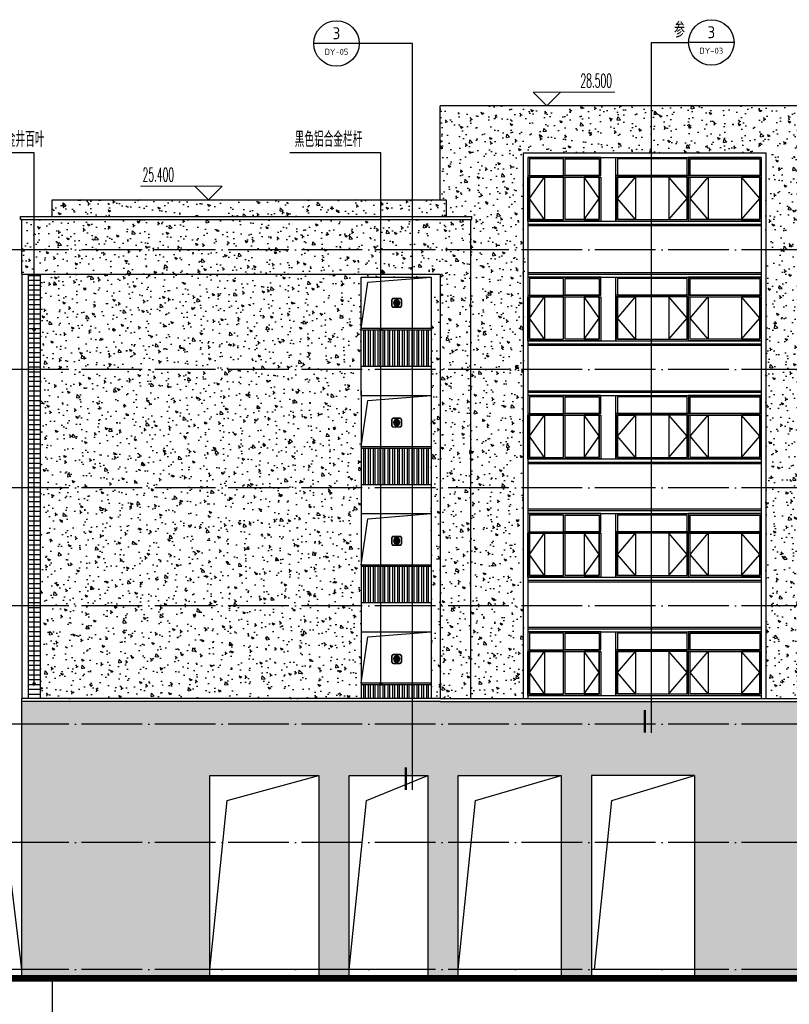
# Model space of a CAD drawing. Extents: x 1779708 to 7299578, y -1121471 to 88434.
# Tile 551 of 656: x 5363291 to 5388691, y -1006703 to -974213. Entities that reach past the tile are written whole.
import ezdxf
from ezdxf.enums import TextEntityAlignment as Align

# ---------------------------------------------------------------- set-up
doc = ezdxf.new("R2010")
doc.units = 0
doc.header["$LTSCALE"] = 1000
doc.header["$MEASUREMENT"] = 0
doc.linetypes.add('DOTE', pattern=[2.42, 2, -0.2, 0.02, -0.2])
doc.layers.get('0').update_dxf_attribs({"linetype": 'CONTINUOUS'})
for name, color, linetype in [('AXIS', 3, 'CONTINUOUS'), ('DIM_IDEN', 3, 'CONTINUOUS'), ('DIM_LEAD', 3, 'CONTINUOUS'), ('DOTE', 1, 'DOTE'), ('PUB_TEXT', 7, 'CONTINUOUS'), ('WINDOW', 2, 'CONTINUOUS'), ('可见线', 6, 'CONTINUOUS'), ('建筑', 31, 'CONTINUOUS'), ('栏杆', 6, 'CONTINUOUS'), ('立面中线', 140, 'CONTINUOUS'), ('立面填充图例白', 7, 'CONTINUOUS'), ('立面粗线', 30, 'CONTINUOUS'), ('立面线1', 8, 'CONTINUOUS'), ('立面细线', 114, 'CONTINUOUS')]:
    doc.layers.add(name, color=color, linetype=linetype)
doc.layers.add('DIM_ELEV', color=3, linetype='CONTINUOUS', lineweight=13)
doc.styles.add('_TCH_DIM', font='SIMPLEX.shx', dxfattribs={"width": 0.7, "bigfont": 'GBCBIG.shx'})
doc.styles.add('_TCH_LABEL', font='COMPLEX', dxfattribs={"bigfont": 'GBCBIG'})
doc.styles.get("Standard").update_dxf_attribs({"font": 'GBENOR', "bigfont": 'GBCBIG'})
pattern_1 = [(130, (10692732.54, -3328.6), (-819.83101, -71.725885), [85.725, -942.975]), (185, (10692732.5, -3328.6), (158.59272, 859.75489), [68.58, -754.38]), (79.549, (10692664.2, -3334.6), (-661.24126, 788.0251), [72.855, -801.405]), (133.8158, (10692732.5, -3100), (-1219.85568, -189.19048), [128.5875, -1414.4625]), (83.3644, (10692630.9, -3115.8), (-1068.31906, 1113.415), [109.2825, -1202.1075]), (188.816, (10692732.5, -3100), (-1068.32073, 1113.41303), [102.87, -1131.57]), (159, (10692618.24, -3157.15), (-682.26696, -460.19483), [85.725, -942.975]), (214, (10692618.2, -3157.15), (-278.10913, 828.84585), [68.58, -754.38]), (108.5486, (10692561.4, -3195.5), (-960.37421, 368.65286), [72.855, -801.405]), (142.5, (10692732.54, -3328.6), (-13.898715, 380.497675), [0, -745.236, 0, -765.81, 0, -757.2375]), (172.5, (10692732.54, -3328.6), (-300.68848, 450.812587), [0, -436.626, 0, -728.091, 0, -288.6075]), (212.5, (10692987.43, -3328.6), (-610.157678, -25.779348), [0, -285.75, 0, -891.54, 0, -1183.005]), (222.5, (10693101.73, -3328.6), (-666.581316, 114.41921), [0, -371.475, 0, -592.074, 0, -840.105])]

# ---------------------------------------------------------------- blocks, each defined once
blk = doc.blocks.new('b112')
at = {"layer": '建筑'}
h = blk.add_hatch(color=1, dxfattribs=at)
h.dxf.hatch_style = 1
edge = h.paths.add_edge_path()
edge.add_arc((2930760, 155416), 100, 0, 360)
for points in [[(2930660, 155266), (2930860, 155266, 0.414214), (2930910, 155316), (2930910, 155516, 0.414214), (2930860, 155566), (2930660, 155566, 0.414214), (2930610, 155516), (2930610, 155316, 0.414214)], [(2930660, 155276), (2930860, 155276, 0.414214), (2930900, 155316), (2930900, 155516, 0.414214), (2930860, 155556), (2930660, 155556, 0.414214), (2930620, 155516), (2930620, 155316, 0.414214)]]:
    blk.add_lwpolyline(points, format="xyb", close=True, dxfattribs=at)
at = {"layer": '建筑', "color": 1}
blk.add_circle((2930760, 155416), 100, dxfattribs=at)

msp = doc.modelspace()

# ---------------------------------------------------------------- hatches: boundary and pattern name
at = {"layer": '立面填充图例白'}
h = msp.add_hatch(dxfattribs=at)
h.set_pattern_fill('AR-CONC', color=0, scale=450, style=0)
h.set_pattern_definition(pattern_1)
h.paths.add_polyline_path([(5379916.3, -981808.3), (5379916.3, -978608.3), (5387916.3, -978608.3), (5387916.3, -981808.3), (5389566.3, -981808.3), (5389566.3, -980758.3), (5389466.3, -980758.3), (5389466.3, -980708.3), (5390366.3, -980708.3), (5390366.3, -980158.3), (5390566.3, -980158.3), (5390566.3, -977058.3), (5377166.3, -977058.3), (5377166.3, -980158.3), (5377366.3, -980158.3), (5377366.3, -980708.3), (5378216.3, -980708.3), (5378216.3, -980808.3), (5378166.3, -980808.3), (5378166.3, -981808.3)])
h = msp.add_hatch(dxfattribs=at)
h.set_pattern_fill('AR-CONC', color=0, scale=450, style=0)
h.set_pattern_definition(pattern_1)
h.paths.add_polyline_path([(5364366.3, -980158.3), (5377366.3, -980158.3), (5377366.3, -980708.3), (5364366.3, -980708.3)])
h = msp.add_hatch(dxfattribs=at)
h.set_pattern_fill('AR-CONC', color=0, scale=450, style=0)
h.set_pattern_definition(pattern_1)
h.paths.add_polyline_path([(5363366.3, -980808.3), (5378166.3, -980808.3), (5378166.3, -981808.3), (5363366.3, -981808.3)])
h = msp.add_hatch(dxfattribs=at)
h.set_pattern_fill('AR-CONC', color=0, scale=450, style=0)
h.set_pattern_definition(pattern_1)
h.paths.add_polyline_path([(5363366.3, -981808.3), (5378166.3, -981808.3), (5378166.3, -985758.3), (5377166.3, -985758.3), (5377166.3, -982608.3), (5363366.3, -982608.3)])
h = msp.add_hatch(dxfattribs=at)
h.set_pattern_fill('AR-CONC', color=0, scale=450, style=0)
h.set_pattern_definition(pattern_1)
h.paths.add_polyline_path([(5378166.3, -981808.3), (5379966.3, -981808.3), (5379966.3, -985758.3), (5378166.3, -985758.3)])
h.paths.add_polyline_path([(5387916.3, -981808.3), (5387916.3, -985758.3), (5389566.3, -985758.3), (5389566.3, -981808.3)])
h = msp.add_hatch(dxfattribs=at)
h.set_pattern_fill('AR-CONC', color=0, scale=450, style=0)
h.set_pattern_definition(pattern_1)
h.paths.add_polyline_path([(5363966.3, -982608.3), (5377166.3, -982608.3), (5377166.3, -985758.3), (5376866.3, -985758.3), (5376866.3, -982708.3), (5374566.3, -982708.3), (5374566.3, -985758.3), (5363966.3, -985758.3)])
h = msp.add_hatch(dxfattribs=at)
h.set_pattern_fill('AR-CONC', color=0, scale=450, style=0)
h.set_pattern_definition(pattern_1)
h.paths.add_polyline_path([(5363966.3, -985758.3), (5374566.3, -985758.3), (5374566.3, -986608.3), (5374566.3, -989658.3), (5363966.3, -989658.3)])
h.paths.add_polyline_path([(5376866.3, -985758.3), (5377166.3, -985758.3), (5377166.3, -989658.3), (5376866.3, -989658.3)])
h.paths.add_polyline_path([(5377166.3, -985758.3), (5378166.3, -985758.3), (5378166.3, -989658.3), (5377166.3, -989658.3)])
h = msp.add_hatch(dxfattribs=at)
h.set_pattern_fill('AR-CONC', color=0, scale=450, style=0)
h.set_pattern_definition(pattern_1)
h.paths.add_polyline_path([(5387916.3, -985758.3), (5387916.3, -989658.3), (5389566.3, -989658.3), (5389566.3, -985758.3)])
h.paths.add_polyline_path([(5379916.3, -989658.3), (5379916.3, -985758.3), (5378166.3, -985758.3), (5378166.3, -989658.3)])
h = msp.add_hatch(dxfattribs=at)
h.set_pattern_fill('AR-CONC', color=0, scale=450, style=0)
h.set_pattern_definition(pattern_1)
h.paths.add_polyline_path([(5377166.3, -989658.3), (5378166.3, -989658.3), (5378166.3, -993558.3), (5377166.3, -993558.3)])
h.paths.add_polyline_path([(5376866.3, -989658.3), (5377166.3, -989658.3), (5377166.3, -993558.3), (5376866.3, -993558.3)])
h.paths.add_polyline_path([(5363966.3, -989658.3), (5374566.3, -989658.3), (5374566.3, -993558.3), (5363966.3, -993558.3)])
h = msp.add_hatch(dxfattribs=at)
h.set_pattern_fill('AR-CONC', color=0, scale=450, style=0)
h.set_pattern_definition(pattern_1)
h.paths.add_polyline_path([(5387916.3, -989658.3), (5387916.3, -993558.3), (5389566.3, -993558.3), (5389566.3, -989658.3)])
h.paths.add_polyline_path([(5379916.3, -993558.3), (5379916.3, -989658.3), (5378166.3, -989658.3), (5378166.3, -993558.3)])
h = msp.add_hatch(dxfattribs=at)
h.set_pattern_fill('AR-CONC', color=0, scale=450, style=0)
h.set_pattern_definition(pattern_1)
h.paths.add_polyline_path([(5377166.3, -993558.3), (5378166.3, -993558.3), (5378166.3, -996608.3), (5377166.3, -996608.3)])
h.paths.add_polyline_path([(5376866.3, -993558.3), (5377166.3, -993558.3), (5377166.3, -996608.3), (5376866.3, -996608.3)])
h.paths.add_polyline_path([(5363966.3, -993558.3), (5374566.3, -993558.3), (5374566.3, -996608.3), (5363966.3, -996608.3)])
h = msp.add_hatch(dxfattribs=at)
h.set_pattern_fill('AR-CONC', color=0, scale=450, style=0)
h.set_pattern_definition(pattern_1)
h.paths.add_polyline_path([(5387866.3, -993558.3), (5389566.3, -993558.3), (5389566.3, -996608.3), (5387866.3, -996608.3)])
h.paths.add_polyline_path([(5379916.3, -996608.3), (5379916.3, -993558.3), (5378166.3, -993558.3), (5378166.3, -996608.3)])
h = msp.add_hatch(dxfattribs=at)
h.set_pattern_fill('AR-CONC', color=0, scale=450, style=0)
h.set_pattern_definition(pattern_1)
h.paths.add_polyline_path([(5363366.3, -996708.3), (5377166.3, -996708.3), (5416366.3, -996708.3), (5416366.3, -997458.3), (5363366.3, -997458.3)])
h = msp.add_hatch(dxfattribs=at)
h.set_pattern_fill('AR-CONC', color=0, scale=450, style=0)
h.set_pattern_definition(pattern_1)
h.paths.add_polyline_path([(5363366.3, -997458.3), (5416366.3, -997458.3), (5416366.3, -1001358.3), (5413366.3, -1001358.3), (5413366.3, -999158.3), (5410466.3, -999158.3), (5410466.3, -1001358.3), (5409466.3, -1001358.3), (5409466.3, -999158.3), (5406566.3, -999158.3), (5406566.3, -1001358.3), (5405566.3, -1001358.3), (5405566.3, -999158.3), (5402666.3, -999158.3), (5402666.3, -1001358.3), (5401666.3, -1001358.3), (5401666.3, -999158.3), (5398766.3, -999158.3), (5398766.3, -1001358.3), (5397766.3, -1001358.3), (5397766.3, -999158.3), (5394866.3, -999158.3), (5394866.3, -1001358.3), (5393866.3, -1001358.3), (5393866.3, -999158.3), (5390966.3, -999158.3), (5390966.3, -1001358.3), (5385566.3, -1001358.3), (5385566.3, -999158.3), (5382166.3, -999158.3), (5382166.3, -1001358.3), (5381166.3, -1001358.3), (5381166.3, -999158.3), (5377766.3, -999158.3), (5377766.3, -1001358.3), (5376766.3, -1001358.3), (5376766.3, -999158.3), (5374166.3, -999158.3), (5374166.3, -1001358.3), (5373166.3, -1001358.3), (5373166.3, -999158.3), (5369566.3, -999158.3), (5369566.3, -1001358.3), (5363366.3, -1001358.3)])
h = msp.add_hatch(dxfattribs=at)
h.set_pattern_fill('AR-CONC', color=0, scale=450, style=0)
h.set_pattern_definition(pattern_1)
h.paths.add_polyline_path([(5363366.3, -1005558.3), (5369566.3, -1005558.3), (5369566.3, -1005758.3), (5363366.3, -1005758.3)])
h.paths.add_polyline_path([(5373166.3, -1005558.3), (5374166.3, -1005558.3), (5374166.3, -1005758.3), (5373166.3, -1005758.3)])
h.paths.add_polyline_path([(5376766.3, -1005558.3), (5377766.3, -1005558.3), (5377766.3, -1005758.3), (5376766.3, -1005758.3)])
h.paths.add_polyline_path([(5381166.3, -1005558.3), (5382166.3, -1005558.3), (5382166.3, -1005758.3), (5381166.3, -1005758.3)])
h.paths.add_polyline_path([(5385566.3, -1005558.3), (5390966.3, -1005558.3), (5390966.3, -1005758.3), (5385566.3, -1005758.3)])
h.paths.add_polyline_path([(5393866.3, -1005558.3), (5394866.3, -1005558.3), (5394866.3, -1005758.3), (5393866.3, -1005758.3)])
h.paths.add_polyline_path([(5397766.3, -1005558.3), (5398766.3, -1005558.3), (5398766.3, -1005758.3), (5397766.3, -1005758.3)])
h.paths.add_polyline_path([(5401666.3, -1005558.3), (5402666.3, -1005558.3), (5402666.3, -1005758.3), (5401666.3, -1005758.3)])
h.paths.add_polyline_path([(5405566.3, -1005558.3), (5406566.3, -1005558.3), (5406566.3, -1005758.3), (5405566.3, -1005758.3)])
h.paths.add_polyline_path([(5409466.3, -1005558.3), (5410466.3, -1005558.3), (5410466.3, -1005758.3), (5409466.3, -1005758.3)])
h.paths.add_polyline_path([(5413366.3, -1005558.3), (5416366.3, -1005558.3), (5416366.3, -1005758.3), (5413366.3, -1005758.3)])
h.paths.add_polyline_path([(5363366.3, -1001358.3), (5369566.3, -1001358.3), (5369566.3, -1005558.3), (5363366.3, -1005558.3)])
h.paths.add_polyline_path([(5373166.3, -1001358.3), (5374166.3, -1001358.3), (5374166.3, -1005558.3), (5373166.3, -1005558.3)])
h.paths.add_polyline_path([(5376766.3, -1001358.3), (5377766.3, -1001358.3), (5377766.3, -1005558.3), (5376766.3, -1005558.3)])
h.paths.add_polyline_path([(5381166.3, -1001358.3), (5382166.3, -1001358.3), (5382166.3, -1005558.3), (5381166.3, -1005558.3)])
h.paths.add_polyline_path([(5385566.3, -1001358.3), (5390966.3, -1001358.3), (5390966.3, -1005558.3), (5385566.3, -1005558.3)])
h.paths.add_polyline_path([(5393866.3, -1001358.3), (5394866.3, -1001358.3), (5394866.3, -1005558.3), (5393866.3, -1005558.3)])
h.paths.add_polyline_path([(5397766.3, -1001358.3), (5398766.3, -1001358.3), (5398766.3, -1005558.3), (5397766.3, -1005558.3)])
h.paths.add_polyline_path([(5401666.3, -1001358.3), (5402666.3, -1001358.3), (5402666.3, -1005558.3), (5401666.3, -1005558.3)])
h.paths.add_polyline_path([(5405566.3, -1001358.3), (5406566.3, -1001358.3), (5406566.3, -1005558.3), (5405566.3, -1005558.3)])
h.paths.add_polyline_path([(5409466.3, -1001358.3), (5410466.3, -1001358.3), (5410466.3, -1005558.3), (5409466.3, -1005558.3)])
h.paths.add_polyline_path([(5413366.3, -1001358.3), (5416366.3, -1001358.3), (5416366.3, -1005558.3), (5413366.3, -1005558.3)])
at = {"layer": '立面细线'}
h = msp.add_hatch(dxfattribs=at)
h.set_pattern_fill('ANSI31', color=256, scale=100, angle=135, style=0)
h.set_pattern_definition([(180, (-459977.16, -59205.02), (-1e-14, -158.75), [])])
h.paths.add_polyline_path([(5363966.3, -993558.3), (5363566.3, -993558.3), (5363566.3, -996608.3), (5363966.3, -996608.3)])
h.paths.add_polyline_path([(5363966.3, -989658.3), (5363566.3, -989658.3), (5363566.3, -993558.3), (5363966.3, -993558.3)])
h.paths.add_polyline_path([(5363966.3, -985758.3), (5363566.3, -985758.3), (5363566.3, -989658.3), (5363966.3, -989658.3)])
h.paths.add_polyline_path([(5363966.3, -982608.3), (5363566.3, -982608.3), (5363566.3, -985758.3), (5363966.3, -985758.3)])

# ---------------------------------------------------------------- linework, layer by layer
at = {"layer": 'AXIS'}
msp.add_line((5364366.3, -1005758.3), (5364366.3, -1007793.5), dxfattribs=at)
at = {"layer": 'DIM_ELEV'}
for p, q in [((5380685.4, -977058.3), (5380235.4, -976608.3)), ((5380235.4, -976608.3), (5382935.4, -976608.3)), ((5380685.4, -977058.3), (5381135.4, -976608.3)), ((5378210.4, -977058.3), (5381135.4, -977058.3)), ((5369976.3, -979708.3), (5367276.3, -979708.3)), ((5369526.3, -980158.3), (5369076.3, -979708.3)), ((5369526.3, -980158.3), (5369976.3, -979708.3)), ((5372001.3, -980158.3), (5369076.3, -980158.3))]:
    msp.add_line(p, q, dxfattribs=at)
at = {"layer": 'DIM_IDEN'}
for p, q in [((5374495.2, -974997.8), (5372995.2, -974997.8)), ((5376259.2, -974997.8), (5374495.2, -974997.8)), ((5376259.2, -999628.6), (5376259.2, -974997.8)), ((5384148, -974963), (5385366, -974963)), ((5384148, -997739.9), (5384148, -974963)), ((5386866, -974963), (5385366, -974963))]:
    msp.add_line(p, q, dxfattribs=at)
at = {"layer": 'DIM_IDEN', "const_width": 75}
for points in [[(5383923, -997739.9), (5383923, -996989.9)], [(5376034.2, -999628.6), (5376034.2, -998878.6)]]:
    msp.add_lwpolyline(points, dxfattribs=at)
at = {"layer": 'DIM_IDEN'}
for centre in [(5373745.2, -974997.8), (5386116, -974963)]:
    msp.add_circle(centre, 750, dxfattribs=at)
at = {"layer": 'DIM_LEAD'}
for p, q in [((5363767.8, -978604.8), (5360762.1, -978604.8)), ((5363767.8, -984430.9), (5363767.8, -978604.8)), ((5363767.8, -996132.3), (5363767.8, -978604.8)), ((5375214.9, -978604.8), (5372209.2, -978604.8)), ((5375214.9, -984430.9), (5375214.9, -978604.8)), ((5375214.9, -996132.3), (5375214.9, -978604.8))]:
    msp.add_line(p, q, dxfattribs=at)
at = {"layer": 'DIM_LEAD', "const_width": 60}
for points in [[(5363767.8, -984460.9, 1), (5363767.8, -984400.9, 1)], [(5375214.9, -984460.9, 1), (5375214.9, -984400.9, 1)], [(5363767.8, -996162.3, 1), (5363767.8, -996102.3, 1)], [(5375214.9, -996162.3, 1), (5375214.9, -996102.3, 1)]]:
    msp.add_lwpolyline(points, format="xyb", close=True, dxfattribs=at)
at = {"layer": 'DOTE'}
for p, q in [((5420570.5, -981808.3), (5346366.3, -981808.3)), ((5420570.5, -985758.3), (5346366.3, -985758.3)), ((5420570.5, -989658.3), (5346366.3, -989658.3)), ((5420570.5, -993558.3), (5346366.3, -993558.3)), ((5420570.5, -997458.3), (5346366.3, -997458.3)), ((5420570.5, -1001358.3), (5346366.3, -1001358.3)), ((5420570.5, -1005558.3), (5346366.3, -1005558.3)), ((5420570.5, -1005758.3), (5346366.3, -1005758.3))]:
    msp.add_line(p, q, dxfattribs=at)
at = {"layer": 'WINDOW'}
for points in [[(5380116.3, -979358.3), (5381241.3, -979358.3), (5381241.3, -978808.3), (5380116.3, -978808.3)], [(5382416.3, -979358.3), (5381291.3, -979358.3), (5381291.3, -978808.3), (5382416.3, -978808.3)], [(5383016.3, -979358.3), (5385316.3, -979358.3), (5385316.3, -978808.3), (5383016.3, -978808.3)], [(5387716.3, -979358.3), (5385416.3, -979358.3), (5385416.3, -978808.3), (5387716.3, -978808.3)], [(5380116.3, -980808.3), (5381241.3, -980808.3), (5381241.3, -979408.3), (5380116.3, -979408.3)], [(5382416.3, -980808.3), (5381291.3, -980808.3), (5381291.3, -979408.3), (5382416.3, -979408.3)], [(5383016.3, -980808.3), (5385316.3, -980808.3), (5385316.3, -979408.3), (5383016.3, -979408.3)], [(5387716.3, -980808.3), (5385416.3, -980808.3), (5385416.3, -979408.3), (5387716.3, -979408.3)], [(5380116.3, -983308.3), (5381241.3, -983308.3), (5381241.3, -982758.3), (5380116.3, -982758.3)], [(5382416.3, -983308.3), (5381291.3, -983308.3), (5381291.3, -982758.3), (5382416.3, -982758.3)], [(5383016.3, -983308.3), (5385316.3, -983308.3), (5385316.3, -982758.3), (5383016.3, -982758.3)], [(5387716.3, -983308.3), (5385416.3, -983308.3), (5385416.3, -982758.3), (5387716.3, -982758.3)], [(5380116.3, -984758.3), (5381241.3, -984758.3), (5381241.3, -983358.3), (5380116.3, -983358.3)], [(5382416.3, -984758.3), (5381291.3, -984758.3), (5381291.3, -983358.3), (5382416.3, -983358.3)], [(5383016.3, -984758.3), (5385316.3, -984758.3), (5385316.3, -983358.3), (5383016.3, -983358.3)], [(5387716.3, -984758.3), (5385416.3, -984758.3), (5385416.3, -983358.3), (5387716.3, -983358.3)], [(5380116.3, -987208.3), (5381241.3, -987208.3), (5381241.3, -986658.3), (5380116.3, -986658.3)], [(5382416.3, -987208.3), (5381291.3, -987208.3), (5381291.3, -986658.3), (5382416.3, -986658.3)], [(5383016.3, -987208.3), (5385316.3, -987208.3), (5385316.3, -986658.3), (5383016.3, -986658.3)], [(5387716.3, -987208.3), (5385416.3, -987208.3), (5385416.3, -986658.3), (5387716.3, -986658.3)], [(5380116.3, -988658.3), (5381241.3, -988658.3), (5381241.3, -987258.3), (5380116.3, -987258.3)], [(5382416.3, -988658.3), (5381291.3, -988658.3), (5381291.3, -987258.3), (5382416.3, -987258.3)], [(5383016.3, -988658.3), (5385316.3, -988658.3), (5385316.3, -987258.3), (5383016.3, -987258.3)], [(5387716.3, -988658.3), (5385416.3, -988658.3), (5385416.3, -987258.3), (5387716.3, -987258.3)], [(5380116.3, -991108.3), (5381241.3, -991108.3), (5381241.3, -990558.3), (5380116.3, -990558.3)], [(5382416.3, -991108.3), (5381291.3, -991108.3), (5381291.3, -990558.3), (5382416.3, -990558.3)], [(5383016.3, -991108.3), (5385316.3, -991108.3), (5385316.3, -990558.3), (5383016.3, -990558.3)], [(5387716.3, -991108.3), (5385416.3, -991108.3), (5385416.3, -990558.3), (5387716.3, -990558.3)], [(5380116.3, -992558.3), (5381241.3, -992558.3), (5381241.3, -991158.3), (5380116.3, -991158.3)], [(5382416.3, -992558.3), (5381291.3, -992558.3), (5381291.3, -991158.3), (5382416.3, -991158.3)], [(5383016.3, -992558.3), (5385316.3, -992558.3), (5385316.3, -991158.3), (5383016.3, -991158.3)], [(5387716.3, -992558.3), (5385416.3, -992558.3), (5385416.3, -991158.3), (5387716.3, -991158.3)], [(5380116.3, -995008.3), (5381241.3, -995008.3), (5381241.3, -994458.3), (5380116.3, -994458.3)], [(5382416.3, -995008.3), (5381291.3, -995008.3), (5381291.3, -994458.3), (5382416.3, -994458.3)], [(5383016.3, -995008.3), (5385316.3, -995008.3), (5385316.3, -994458.3), (5383016.3, -994458.3)], [(5387716.3, -995008.3), (5385416.3, -995008.3), (5385416.3, -994458.3), (5387716.3, -994458.3)], [(5380116.3, -996458.3), (5381241.3, -996458.3), (5381241.3, -995058.3), (5380116.3, -995058.3)], [(5382416.3, -996458.3), (5381291.3, -996458.3), (5381291.3, -995058.3), (5382416.3, -995058.3)], [(5383016.3, -996458.3), (5385316.3, -996458.3), (5385316.3, -995058.3), (5383016.3, -995058.3)], [(5387716.3, -996458.3), (5385416.3, -996458.3), (5385416.3, -995058.3), (5387716.3, -995058.3)]]:
    msp.add_lwpolyline(points, close=True, dxfattribs=at)
at = {"layer": '可见线'}
msp.add_line((5420570.5, -1005758.3), (5346366.3, -1005758.3), dxfattribs=at)
at = {"layer": '可见线', "const_width": 200}
msp.add_lwpolyline([(5420570.5, -1005858.3), (5272162.1, -1005858.3)], dxfattribs=at)
at = {"layer": '栏杆'}
for points in [[(5376866.3, -984408.3), (5374566.3, -984408.3)], [(5376866.3, -984458.3), (5374566.3, -984458.3)], [(5374636.3, -984458.3), (5374636.3, -985658.3)], [(5374696.3, -984458.3), (5374696.3, -985658.3)], [(5374796.3, -984458.3), (5374796.3, -985658.3)], [(5374856.3, -984458.3), (5374856.3, -985658.3)], [(5374956.3, -984458.3), (5374956.3, -985658.3)], [(5375016.3, -984458.3), (5375016.3, -985658.3)], [(5375116.3, -984458.3), (5375116.3, -985658.3)], [(5375176.3, -984458.3), (5375176.3, -985658.3)], [(5375276.3, -984458.3), (5375276.3, -985658.3)], [(5375336.3, -984458.3), (5375336.3, -985658.3)], [(5375436.3, -984458.3), (5375436.3, -985658.3)], [(5375496.3, -984458.3), (5375496.3, -985658.3)], [(5375596.3, -984458.3), (5375596.3, -985658.3)], [(5375656.3, -984458.3), (5375656.3, -985658.3)], [(5375756.3, -984458.3), (5375756.3, -985658.3)], [(5375816.3, -984458.3), (5375816.3, -985658.3)], [(5375916.3, -984458.3), (5375916.3, -985658.3)], [(5375976.3, -984458.3), (5375976.3, -985658.3)], [(5376076.3, -984458.3), (5376076.3, -985658.3)], [(5376136.3, -984458.3), (5376136.3, -985658.3)], [(5376236.3, -984458.3), (5376236.3, -985658.3)], [(5376296.3, -984458.3), (5376296.3, -985658.3)], [(5376396.3, -984458.3), (5376396.3, -985658.3)], [(5376456.3, -984458.3), (5376456.3, -985658.3)], [(5376556.3, -984458.3), (5376556.3, -985658.3)], [(5376616.3, -984458.3), (5376616.3, -985658.3)], [(5376716.3, -984458.3), (5376716.3, -985658.3)], [(5376776.3, -984458.3), (5376776.3, -985658.3)], [(5376866.3, -988308.3), (5374566.3, -988308.3)], [(5376866.3, -988358.3), (5374566.3, -988358.3)], [(5374636.3, -988358.3), (5374636.3, -989558.3)], [(5374696.3, -988358.3), (5374696.3, -989558.3)], [(5374796.3, -988358.3), (5374796.3, -989558.3)], [(5374856.3, -988358.3), (5374856.3, -989558.3)], [(5374956.3, -988358.3), (5374956.3, -989558.3)], [(5375016.3, -988358.3), (5375016.3, -989558.3)], [(5375116.3, -988358.3), (5375116.3, -989558.3)], [(5375176.3, -988358.3), (5375176.3, -989558.3)], [(5375276.3, -988358.3), (5375276.3, -989558.3)], [(5375336.3, -988358.3), (5375336.3, -989558.3)], [(5375436.3, -988358.3), (5375436.3, -989558.3)], [(5375496.3, -988358.3), (5375496.3, -989558.3)], [(5375596.3, -988358.3), (5375596.3, -989558.3)], [(5375656.3, -988358.3), (5375656.3, -989558.3)], [(5375756.3, -988358.3), (5375756.3, -989558.3)], [(5375816.3, -988358.3), (5375816.3, -989558.3)], [(5375916.3, -988358.3), (5375916.3, -989558.3)], [(5375976.3, -988358.3), (5375976.3, -989558.3)], [(5376076.3, -988358.3), (5376076.3, -989558.3)], [(5376136.3, -988358.3), (5376136.3, -989558.3)], [(5376236.3, -988358.3), (5376236.3, -989558.3)], [(5376296.3, -988358.3), (5376296.3, -989558.3)], [(5376396.3, -988358.3), (5376396.3, -989558.3)], [(5376456.3, -988358.3), (5376456.3, -989558.3)], [(5376556.3, -988358.3), (5376556.3, -989558.3)], [(5376616.3, -988358.3), (5376616.3, -989558.3)], [(5376716.3, -988358.3), (5376716.3, -989558.3)], [(5376776.3, -988358.3), (5376776.3, -989558.3)], [(5376866.3, -992208.3), (5374566.3, -992208.3)], [(5376866.3, -992258.3), (5374566.3, -992258.3)], [(5374636.3, -992258.3), (5374636.3, -993458.3)], [(5374696.3, -992258.3), (5374696.3, -993458.3)], [(5374796.3, -992258.3), (5374796.3, -993458.3)], [(5374856.3, -992258.3), (5374856.3, -993458.3)], [(5374956.3, -992258.3), (5374956.3, -993458.3)], [(5375016.3, -992258.3), (5375016.3, -993458.3)], [(5375116.3, -992258.3), (5375116.3, -993458.3)], [(5375176.3, -992258.3), (5375176.3, -993458.3)], [(5375276.3, -992258.3), (5375276.3, -993458.3)], [(5375336.3, -992258.3), (5375336.3, -993458.3)], [(5375436.3, -992258.3), (5375436.3, -993458.3)], [(5375496.3, -992258.3), (5375496.3, -993458.3)], [(5375596.3, -992258.3), (5375596.3, -993458.3)], [(5375656.3, -992258.3), (5375656.3, -993458.3)], [(5375756.3, -992258.3), (5375756.3, -993458.3)], [(5375816.3, -992258.3), (5375816.3, -993458.3)], [(5375916.3, -992258.3), (5375916.3, -993458.3)], [(5375976.3, -992258.3), (5375976.3, -993458.3)], [(5376076.3, -992258.3), (5376076.3, -993458.3)], [(5376136.3, -992258.3), (5376136.3, -993458.3)], [(5376236.3, -992258.3), (5376236.3, -993458.3)], [(5376296.3, -992258.3), (5376296.3, -993458.3)], [(5376396.3, -992258.3), (5376396.3, -993458.3)], [(5376456.3, -992258.3), (5376456.3, -993458.3)], [(5376556.3, -992258.3), (5376556.3, -993458.3)], [(5376616.3, -992258.3), (5376616.3, -993458.3)], [(5376716.3, -992258.3), (5376716.3, -993458.3)], [(5376776.3, -992258.3), (5376776.3, -993458.3)], [(5376866.3, -996108.3), (5374566.3, -996108.3)], [(5376866.3, -996158.3), (5374566.3, -996158.3)], [(5374636.3, -996158.3), (5374636.3, -996608.3)], [(5374696.3, -996158.3), (5374696.3, -996608.3)], [(5374796.3, -996158.3), (5374796.3, -996608.3)], [(5374856.3, -996158.3), (5374856.3, -996608.3)], [(5374956.3, -996158.3), (5374956.3, -996608.3)], [(5375016.3, -996158.3), (5375016.3, -996608.3)], [(5375116.3, -996158.3), (5375116.3, -996608.3)], [(5375176.3, -996158.3), (5375176.3, -996608.3)], [(5375276.3, -996158.3), (5375276.3, -996608.3)], [(5375336.3, -996158.3), (5375336.3, -996608.3)], [(5375436.3, -996158.3), (5375436.3, -996608.3)], [(5375496.3, -996158.3), (5375496.3, -996608.3)], [(5375596.3, -996158.3), (5375596.3, -996608.3)], [(5375656.3, -996158.3), (5375656.3, -996608.3)], [(5375756.3, -996158.3), (5375756.3, -996608.3)], [(5375816.3, -996158.3), (5375816.3, -996608.3)], [(5375916.3, -996158.3), (5375916.3, -996608.3)], [(5375976.3, -996158.3), (5375976.3, -996608.3)], [(5376076.3, -996158.3), (5376076.3, -996608.3)], [(5376136.3, -996158.3), (5376136.3, -996608.3)], [(5376236.3, -996158.3), (5376236.3, -996608.3)], [(5376296.3, -996158.3), (5376296.3, -996608.3)], [(5376396.3, -996158.3), (5376396.3, -996608.3)], [(5376456.3, -996158.3), (5376456.3, -996608.3)], [(5376556.3, -996158.3), (5376556.3, -996608.3)], [(5376616.3, -996158.3), (5376616.3, -996608.3)], [(5376716.3, -996158.3), (5376716.3, -996608.3)], [(5376776.3, -996158.3), (5376776.3, -996608.3)]]:
    msp.add_lwpolyline(points, dxfattribs=at)
at = {"layer": '立面中线'}
for p, q in [((5377166.3, -980158.3), (5377166.3, -977058.3)), ((5390566.3, -977058.3), (5377166.3, -977058.3)), ((5380066.3, -978758.3), (5387766.3, -978758.3))]:
    msp.add_line(p, q, dxfattribs=at)
for points in [[(5379916.3, -996608.3), (5379916.3, -978608.3), (5387916.3, -978608.3), (5387916.3, -996608.3)], [(5380066.3, -978758.3), (5380066.3, -985758.3)], [(5380066.3, -978758.3), (5380066.3, -980858.3)], [(5382966.3, -980858.3), (5382966.3, -978758.3)], [(5387766.3, -978758.3), (5387766.3, -985758.3)], [(5364366.3, -980158.3), (5377366.3, -980158.3), (5377366.3, -980708.3)], [(5364366.3, -980708.3), (5364366.3, -980158.3)], [(5380066.3, -980858.3), (5387766.3, -980858.3)], [(5380066.3, -980958.3), (5387766.3, -980958.3)], [(5380066.3, -981008.3), (5387766.3, -981008.3)], [(5363966.3, -982608.3), (5363966.3, -985758.3)], [(5374566.3, -986608.3), (5374566.3, -982708.3), (5376866.3, -982708.3), (5376866.3, -986608.3)], [(5376866.3, -982708.3), (5376866.3, -985758.3)], [(5380066.3, -982558.3), (5387766.3, -982558.3)], [(5380066.3, -982608.3), (5387766.3, -982608.3)], [(5380066.3, -982708.3), (5380066.3, -984808.3)], [(5380066.3, -982708.3), (5387766.3, -982708.3)], [(5382966.3, -984808.3), (5382966.3, -982708.3)], [(5380066.3, -984808.3), (5387766.3, -984808.3)], [(5380066.3, -984908.3), (5387766.3, -984908.3)], [(5380066.3, -984958.3), (5387766.3, -984958.3)], [(5376866.3, -985658.3), (5374566.3, -985658.3)], [(5363966.3, -985758.3), (5363966.3, -989658.3)], [(5376866.3, -985758.3), (5376866.3, -989658.3)], [(5380066.3, -985758.3), (5380066.3, -989658.3)], [(5387766.3, -985758.3), (5387766.3, -989658.3)], [(5374566.3, -986458.3), (5374566.3, -989658.3)], [(5374566.3, -986608.3), (5376866.3, -986608.3)], [(5374566.3, -986608.3), (5376866.3, -986608.3)], [(5380066.3, -986458.3), (5387766.3, -986458.3)], [(5380066.3, -986508.3), (5387766.3, -986508.3)], [(5380066.3, -986608.3), (5380066.3, -988708.3)], [(5380066.3, -986608.3), (5387766.3, -986608.3)], [(5382966.3, -988708.3), (5382966.3, -986608.3)], [(5380066.3, -988708.3), (5387766.3, -988708.3)], [(5380066.3, -988808.3), (5387766.3, -988808.3)], [(5380066.3, -988858.3), (5387766.3, -988858.3)], [(5376866.3, -989558.3), (5374566.3, -989558.3)], [(5363966.3, -989658.3), (5363966.3, -993558.3)], [(5374566.3, -989658.3), (5374566.3, -993558.3)], [(5376866.3, -989658.3), (5376866.3, -993558.3)], [(5380066.3, -989658.3), (5380066.3, -993558.3)], [(5387766.3, -989658.3), (5387766.3, -993558.3)], [(5374566.3, -990508.3), (5376866.3, -990508.3)], [(5374566.3, -990508.3), (5376866.3, -990508.3)], [(5380066.3, -990358.3), (5387766.3, -990358.3)], [(5380066.3, -990408.3), (5387766.3, -990408.3)], [(5380066.3, -990508.3), (5380066.3, -992608.3)], [(5380066.3, -990508.3), (5387766.3, -990508.3)], [(5382966.3, -992608.3), (5382966.3, -990508.3)], [(5380066.3, -992608.3), (5387766.3, -992608.3)], [(5380066.3, -992708.3), (5387766.3, -992708.3)], [(5380066.3, -992758.3), (5387766.3, -992758.3)], [(5376866.3, -993458.3), (5374566.3, -993458.3)], [(5363966.3, -993558.3), (5363966.3, -996608.3)], [(5374566.3, -993558.3), (5374566.3, -996608.3)], [(5376866.3, -993558.3), (5376866.3, -996608.3)], [(5380066.3, -993558.3), (5380066.3, -996608.3)], [(5387766.3, -993558.3), (5387766.3, -996608.3)], [(5374566.3, -994408.3), (5376866.3, -994408.3)], [(5374566.3, -994408.3), (5376866.3, -994408.3)], [(5380066.3, -994258.3), (5387766.3, -994258.3)], [(5380066.3, -994308.3), (5387766.3, -994308.3)], [(5380066.3, -994408.3), (5380066.3, -996608.3)], [(5380066.3, -994408.3), (5382366.3, -994408.3)], [(5380066.3, -994408.3), (5387766.3, -994408.3)], [(5382966.3, -996508.3), (5382966.3, -994408.3)], [(5380066.3, -996508.3), (5387766.3, -996508.3)]]:
    msp.add_lwpolyline(points, dxfattribs=at)
for points in [[(5382466.3, -978758.3), (5380066.3, -978758.3), (5380066.3, -979358.3), (5382466.3, -979358.3)], [(5382966.3, -978758.3), (5385366.3, -978758.3), (5385366.3, -979358.3), (5382966.3, -979358.3)], [(5387766.3, -978758.3), (5385366.3, -978758.3), (5385366.3, -979358.3), (5387766.3, -979358.3)], [(5382466.3, -980858.3), (5380066.3, -980858.3), (5380066.3, -979408.3), (5382466.3, -979408.3)], [(5382966.3, -980858.3), (5385366.3, -980858.3), (5385366.3, -979408.3), (5382966.3, -979408.3)], [(5387766.3, -980858.3), (5385366.3, -980858.3), (5385366.3, -979408.3), (5387766.3, -979408.3)], [(5382466.3, -982708.3), (5380066.3, -982708.3), (5380066.3, -983308.3), (5382466.3, -983308.3)], [(5382966.3, -982708.3), (5385366.3, -982708.3), (5385366.3, -983308.3), (5382966.3, -983308.3)], [(5387766.3, -982708.3), (5385366.3, -982708.3), (5385366.3, -983308.3), (5387766.3, -983308.3)], [(5382466.3, -984808.3), (5380066.3, -984808.3), (5380066.3, -983358.3), (5382466.3, -983358.3)], [(5382966.3, -984808.3), (5385366.3, -984808.3), (5385366.3, -983358.3), (5382966.3, -983358.3)], [(5387766.3, -984808.3), (5385366.3, -984808.3), (5385366.3, -983358.3), (5387766.3, -983358.3)], [(5382466.3, -986608.3), (5380066.3, -986608.3), (5380066.3, -987208.3), (5382466.3, -987208.3)], [(5382966.3, -986608.3), (5385366.3, -986608.3), (5385366.3, -987208.3), (5382966.3, -987208.3)], [(5387766.3, -986608.3), (5385366.3, -986608.3), (5385366.3, -987208.3), (5387766.3, -987208.3)], [(5382466.3, -988708.3), (5380066.3, -988708.3), (5380066.3, -987258.3), (5382466.3, -987258.3)], [(5382966.3, -988708.3), (5385366.3, -988708.3), (5385366.3, -987258.3), (5382966.3, -987258.3)], [(5387766.3, -988708.3), (5385366.3, -988708.3), (5385366.3, -987258.3), (5387766.3, -987258.3)], [(5382466.3, -990508.3), (5380066.3, -990508.3), (5380066.3, -991108.3), (5382466.3, -991108.3)], [(5382966.3, -990508.3), (5385366.3, -990508.3), (5385366.3, -991108.3), (5382966.3, -991108.3)], [(5387766.3, -990508.3), (5385366.3, -990508.3), (5385366.3, -991108.3), (5387766.3, -991108.3)], [(5382466.3, -992608.3), (5380066.3, -992608.3), (5380066.3, -991158.3), (5382466.3, -991158.3)], [(5382966.3, -992608.3), (5385366.3, -992608.3), (5385366.3, -991158.3), (5382966.3, -991158.3)], [(5387766.3, -992608.3), (5385366.3, -992608.3), (5385366.3, -991158.3), (5387766.3, -991158.3)], [(5382466.3, -994408.3), (5380066.3, -994408.3), (5380066.3, -995008.3), (5382466.3, -995008.3)], [(5382966.3, -994408.3), (5385366.3, -994408.3), (5385366.3, -995008.3), (5382966.3, -995008.3)], [(5387766.3, -994408.3), (5385366.3, -994408.3), (5385366.3, -995008.3), (5387766.3, -995008.3)], [(5382466.3, -996508.3), (5380066.3, -996508.3), (5380066.3, -995058.3), (5382466.3, -995058.3)], [(5382966.3, -996508.3), (5385366.3, -996508.3), (5385366.3, -995058.3), (5382966.3, -995058.3)], [(5387766.3, -996508.3), (5385366.3, -996508.3), (5385366.3, -995058.3), (5387766.3, -995058.3)]]:
    msp.add_lwpolyline(points, close=True, dxfattribs=at)
at = {"layer": '立面粗线'}
for points in [[(5363316.3, -980708.3), (5378216.3, -980708.3)], [(5363366.3, -982608.3), (5363366.3, -980808.3), (5363316.3, -980808.3), (5363316.3, -980708.3), (5364459.8, -980708.3)], [(5363316.3, -980808.3), (5378216.3, -980808.3)], [(5378166.3, -980808.3), (5378166.3, -985758.3)], [(5378216.3, -980808.3), (5378216.3, -980708.3)], [(5363366.3, -982608.3), (5377166.3, -982608.3)], [(5377166.3, -982608.3), (5377166.3, -985758.3)], [(5377166.3, -985758.3), (5377166.3, -989658.3)], [(5378166.3, -985758.3), (5378166.3, -989658.3)], [(5377166.3, -989658.3), (5377166.3, -993558.3)], [(5378166.3, -989658.3), (5378166.3, -993558.3)], [(5377166.3, -993558.3), (5377166.3, -996608.3)], [(5378166.3, -993558.3), (5378166.3, -996608.3)], [(5377166.3, -996608.3), (5363366.3, -996608.3)], [(5363366.3, -996708.3), (5363366.3, -996608.3)], [(5377166.3, -996708.3), (5363366.3, -996708.3)], [(5363366.3, -1005758.3), (5363366.3, -996708.3)], [(5377166.3, -996608.3), (5416466.3, -996608.3)], [(5377166.3, -996708.3), (5416466.3, -996708.3)], [(5369566.3, -1005758.3), (5369566.3, -999158.3), (5373166.3, -999158.3), (5373166.3, -1005758.3)], [(5374166.3, -1005758.3), (5374166.3, -999158.3), (5376766.3, -999158.3), (5376766.3, -1005758.3)], [(5377766.3, -1005758.3), (5377766.3, -999158.3), (5381166.3, -999158.3), (5381166.3, -1005758.3)], [(5382166.3, -999158.3), (5382166.3, -1005758.3)], [(5385566.3, -999158.3), (5382166.3, -999158.3)], [(5385566.3, -999158.3), (5385566.3, -1005758.3)]]:
    msp.add_lwpolyline(points, dxfattribs=at)
at = {"layer": '立面线1'}
for points in [[(5373166.3, -1005558.3), (5369566.3, -1005558.3)], [(5376766.3, -1005558.3), (5374166.3, -1005558.3)], [(5381166.3, -1005558.3), (5377766.3, -1005558.3)], [(5385566.3, -1005558.3), (5382166.3, -1005558.3)]]:
    msp.add_lwpolyline(points, dxfattribs=at)
at = {"layer": '立面细线'}
for points in [[(5380616.3, -980808.3), (5380116.3, -980808.3), (5380116.3, -979408.3), (5380616.3, -979408.3), (5380616.3, -980808.3), (5380116.3, -980108.3), (5380616.3, -979408.3)], [(5381916.3, -980808.3), (5382416.3, -980808.3), (5382416.3, -979408.3), (5381916.3, -979408.3), (5381916.3, -980808.3), (5382416.3, -980108.3), (5381916.3, -979408.3)], [(5383616.3, -980808.3), (5383016.3, -980808.3), (5383016.3, -979408.3), (5383616.3, -979408.3), (5383616.3, -980808.3), (5383016.3, -980108.3), (5383616.3, -979408.3)], [(5384716.3, -980808.3), (5385316.3, -980808.3), (5385316.3, -979408.3), (5384716.3, -979408.3), (5384716.3, -980808.3), (5385316.3, -980108.3), (5384716.3, -979408.3)], [(5386016.3, -980808.3), (5385416.3, -980808.3), (5385416.3, -979408.3), (5386016.3, -979408.3), (5386016.3, -980808.3), (5385416.3, -980108.3), (5386016.3, -979408.3)], [(5387116.3, -980808.3), (5387716.3, -980808.3), (5387716.3, -979408.3), (5387116.3, -979408.3), (5387116.3, -980808.3), (5387716.3, -980108.3), (5387116.3, -979408.3)], [(5363366.3, -982608.3), (5363366.3, -985758.3)], [(5363566.3, -982608.3), (5363566.3, -985758.3)], [(5374566.3, -984408.3), (5374779.9, -982878.3), (5376866.3, -982708.3)], [(5380616.3, -984758.3), (5380116.3, -984758.3), (5380116.3, -983358.3), (5380616.3, -983358.3), (5380616.3, -984758.3), (5380116.3, -984058.3), (5380616.3, -983358.3)], [(5381916.3, -984758.3), (5382416.3, -984758.3), (5382416.3, -983358.3), (5381916.3, -983358.3), (5381916.3, -984758.3), (5382416.3, -984058.3), (5381916.3, -983358.3)], [(5383616.3, -984758.3), (5383016.3, -984758.3), (5383016.3, -983358.3), (5383616.3, -983358.3), (5383616.3, -984758.3), (5383016.3, -984058.3), (5383616.3, -983358.3)], [(5384716.3, -984758.3), (5385316.3, -984758.3), (5385316.3, -983358.3), (5384716.3, -983358.3), (5384716.3, -984758.3), (5385316.3, -984058.3), (5384716.3, -983358.3)], [(5386016.3, -984758.3), (5385416.3, -984758.3), (5385416.3, -983358.3), (5386016.3, -983358.3), (5386016.3, -984758.3), (5385416.3, -984058.3), (5386016.3, -983358.3)], [(5387116.3, -984758.3), (5387716.3, -984758.3), (5387716.3, -983358.3), (5387116.3, -983358.3), (5387116.3, -984758.3), (5387716.3, -984058.3), (5387116.3, -983358.3)], [(5363366.3, -985758.3), (5363366.3, -989658.3)], [(5363566.3, -985758.3), (5363566.3, -989658.3)], [(5374566.3, -988308.3), (5374779.9, -986778.3), (5376866.3, -986608.3)], [(5380616.3, -988658.3), (5380116.3, -988658.3), (5380116.3, -987258.3), (5380616.3, -987258.3), (5380616.3, -988658.3), (5380116.3, -987958.3), (5380616.3, -987258.3)], [(5381916.3, -988658.3), (5382416.3, -988658.3), (5382416.3, -987258.3), (5381916.3, -987258.3), (5381916.3, -988658.3), (5382416.3, -987958.3), (5381916.3, -987258.3)], [(5383616.3, -988658.3), (5383016.3, -988658.3), (5383016.3, -987258.3), (5383616.3, -987258.3), (5383616.3, -988658.3), (5383016.3, -987958.3), (5383616.3, -987258.3)], [(5384716.3, -988658.3), (5385316.3, -988658.3), (5385316.3, -987258.3), (5384716.3, -987258.3), (5384716.3, -988658.3), (5385316.3, -987958.3), (5384716.3, -987258.3)], [(5386016.3, -988658.3), (5385416.3, -988658.3), (5385416.3, -987258.3), (5386016.3, -987258.3), (5386016.3, -988658.3), (5385416.3, -987958.3), (5386016.3, -987258.3)], [(5387116.3, -988658.3), (5387716.3, -988658.3), (5387716.3, -987258.3), (5387116.3, -987258.3), (5387116.3, -988658.3), (5387716.3, -987958.3), (5387116.3, -987258.3)], [(5363366.3, -989658.3), (5363366.3, -993558.3)], [(5363566.3, -989658.3), (5363566.3, -993558.3)], [(5374566.3, -992208.3), (5374779.9, -990678.3), (5376866.3, -990508.3)], [(5380616.3, -992558.3), (5380116.3, -992558.3), (5380116.3, -991158.3), (5380616.3, -991158.3), (5380616.3, -992558.3), (5380116.3, -991858.3), (5380616.3, -991158.3)], [(5381916.3, -992558.3), (5382416.3, -992558.3), (5382416.3, -991158.3), (5381916.3, -991158.3), (5381916.3, -992558.3), (5382416.3, -991858.3), (5381916.3, -991158.3)], [(5383616.3, -992558.3), (5383016.3, -992558.3), (5383016.3, -991158.3), (5383616.3, -991158.3), (5383616.3, -992558.3), (5383016.3, -991858.3), (5383616.3, -991158.3)], [(5384716.3, -992558.3), (5385316.3, -992558.3), (5385316.3, -991158.3), (5384716.3, -991158.3), (5384716.3, -992558.3), (5385316.3, -991858.3), (5384716.3, -991158.3)], [(5386016.3, -992558.3), (5385416.3, -992558.3), (5385416.3, -991158.3), (5386016.3, -991158.3), (5386016.3, -992558.3), (5385416.3, -991858.3), (5386016.3, -991158.3)], [(5387116.3, -992558.3), (5387716.3, -992558.3), (5387716.3, -991158.3), (5387116.3, -991158.3), (5387116.3, -992558.3), (5387716.3, -991858.3), (5387116.3, -991158.3)], [(5363366.3, -993558.3), (5363366.3, -996608.3)], [(5363566.3, -993558.3), (5363566.3, -996608.3)], [(5374566.3, -996108.3), (5374779.9, -994578.3), (5376866.3, -994408.3)], [(5380616.3, -996458.3), (5380116.3, -996458.3), (5380116.3, -995058.3), (5380616.3, -995058.3), (5380616.3, -996458.3), (5380116.3, -995758.3), (5380616.3, -995058.3)], [(5381916.3, -996458.3), (5382416.3, -996458.3), (5382416.3, -995058.3), (5381916.3, -995058.3), (5381916.3, -996458.3), (5382416.3, -995758.3), (5381916.3, -995058.3)], [(5383616.3, -996458.3), (5383016.3, -996458.3), (5383016.3, -995058.3), (5383616.3, -995058.3), (5383616.3, -996458.3), (5383016.3, -995758.3), (5383616.3, -995058.3)], [(5384716.3, -996458.3), (5385316.3, -996458.3), (5385316.3, -995058.3), (5384716.3, -995058.3), (5384716.3, -996458.3), (5385316.3, -995758.3), (5384716.3, -995058.3)], [(5386016.3, -996458.3), (5385416.3, -996458.3), (5385416.3, -995058.3), (5386016.3, -995058.3), (5386016.3, -996458.3), (5385416.3, -995758.3), (5386016.3, -995058.3)], [(5387116.3, -996458.3), (5387716.3, -996458.3), (5387716.3, -995058.3), (5387116.3, -995058.3), (5387116.3, -996458.3), (5387716.3, -995758.3), (5387116.3, -995058.3)], [(5363366.3, -1005558.3), (5362694.7, -999982.9), (5360366.3, -999158.3)], [(5369566.3, -1005558.3), (5370137.8, -999982.9), (5373166.3, -999158.3)], [(5374166.3, -1005558.3), (5374737.8, -999982.9), (5376766.3, -999158.3)], [(5377766.3, -1005558.3), (5378337.8, -999982.9), (5381166.3, -999158.3)], [(5382266.3, -1005558.3), (5382837.8, -999982.9), (5385566.3, -999158.3)]]:
    msp.add_lwpolyline(points, dxfattribs=at)

# ---------------------------------------------------------------- block references
at = {"color": 253, "xscale": -1.036800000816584, "yscale": 1.036800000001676, "zscale": 1.036799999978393}
for p in [(8414343.9, -1144693.8, 0), (8414343.9, -1148643.8, 0), (8414343.9, -1152543.8, 0), (8414343.9, -1156443.8, 0)]:
    msp.add_blockref('b112', p, dxfattribs=at)

# ---------------------------------------------------------------- texts
at = {"layer": 'PUB_TEXT', "color": 7, "style": '_TCH_LABEL'}
msp.add_text('参', height=506.4, dxfattribs=at).set_placement((5384884.6, -974805.5))
at = {"layer": 'PUB_TEXT', "color": 7}
for s, height, width, p, p2 in [('3', 392.8, 0.978638, (5373619.3, -974859.2), (5373871, -974859.2)), ('3', 392.8, 0.978638, (5385990.1, -974824.3), (5386241.9, -974824.3)), ('DY-05', 201.87, 1.021526, (5373353.8, -975374.8), (5374136.6, -975374.8)), ('DY-03', 201.97, 1.022865, (5385724.7, -975340.1), (5386507.3, -975340.1))]:
    msp.add_text(s, height=height, dxfattribs=dict(at, width=width)).set_placement(p, p2, align=Align.FIT)
at = {"layer": 'PUB_TEXT', "color": 7, "style": '_TCH_DIM'}
for s, height, width, p in [('28.500', 446.25, 0.494118, (5381798.4, -976450.8)), ('香槟金色铝合金井百叶', 506.38, 0.7, (5360919.6, -978413.8)), ('黑色铝合金栏杆', 506.38, 0.7, (5372366.7, -978413.8)), ('25.400', 446.25, 0.494118, (5367347.7, -979550.8))]:
    msp.add_text(s, height=height, dxfattribs=dict(at, width=width)).set_placement(p)

doc.saveas('drawing.dxf')
